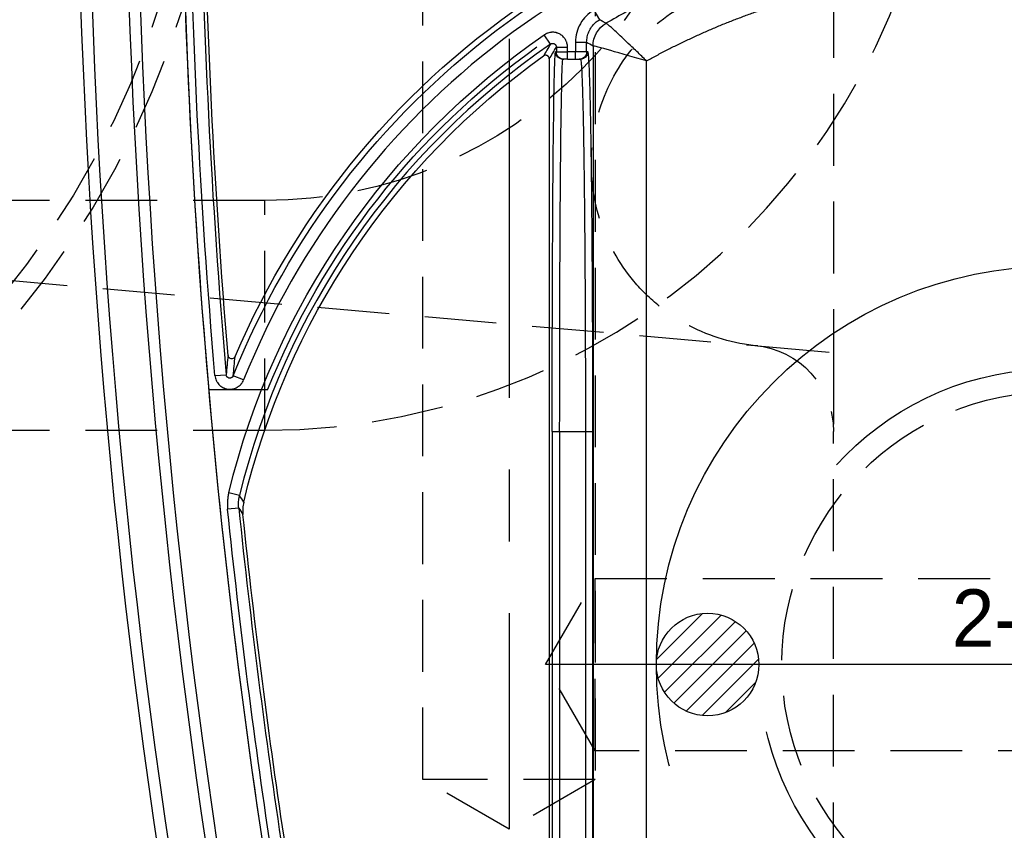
# Model space of a CAD drawing. Extents: x 2651 to 7771, y -1163 to 1075.
# Tile 393 of 490: x 5230 to 5264, y 450 to 478. Entities that reach past the tile are written whole.
import ezdxf

# ---------------------------------------------------------------- set-up
doc = ezdxf.new("R2010")
doc.units = 0
doc.header["$LTSCALE"] = 10
for name, pattern in [('CENTER', [2, 1.25, -0.25, 0.25, -0.25]), ('CNSCEN', [17, 15, -1, 0, -1]), ('CNSHID', [4, 3, -1]), ('HIDDEN', [0.375, 0.25, -0.125])]:
    doc.linetypes.add(name, pattern=pattern)
doc.layers.get('0').update_dxf_attribs({"linetype": 'CONTINUOUS'})
doc.layers.get('Defpoints').update_dxf_attribs({"linetype": 'CONTINUOUS'})
for name, color, linetype in [('1', 7, 'CONTINUOUS'), ('15', 7, 'CONTINUOUS'), ('9', 3, 'CONTINUOUS'), ('97', 7, 'CONTINUOUS'), ('COOL', 150, 'HIDDEN'), ('DIM', 3, 'CONTINUOUS'), ('WL1-HL', 4, 'CNSHID'), ('WOR1-CL', 1, 'CNSCEN'), ('WOR1-DL', 7, 'CONTINUOUS')]:
    doc.layers.add(name, color=color, linetype=linetype)
doc.styles.add('china', font='txt')
doc.styles.get("Standard").update_dxf_attribs({"font": 'romans.shx'})
doc.dimstyles.new('MM& INCH5', dxfattribs={"dimtxt": 5, "dimasz": 2.5, "dimexe": 1, "dimexo": 0.5, "dimtad": 0, "dimrnd": 1.38778e-17, "dimzin": 9, "dimdsep": 46, "dimtxsty": 'Standard', "dimblk": 'CLOSED', "dimcen": 0, "dimclrd": 3, "dimclre": 3, "dimclrt": 3, "dimazin": 2, "dimtfac": 0.75, "dimtofl": 0, "dimtmove": 0, "dimatfit": 3, "dimfxl": 0, "dimtolj": 1, "dimarcsym": 0})

# ---------------------------------------------------------------- blocks, each defined once
blk = doc.blocks.new('DFSF')
at = {"layer": '1', "color": 252, "linetype": 'Continuous'}
for p, q in [((1248.726, 509.778), (1248.923, 509.444)), ((1247.219, 508.594), (1246.998, 508.914)), ((1248.088, 508.663), (1248.088, 508.326)), ((1248.088, 508.663), (1248.477, 508.663)), ((1248.477, 508.326), (1248.477, 508.663)), ((1248.7, 508.535), (1248.7, 464.141)), ((1247.422, 508.326), (1247.393, 508.326)), ((1247.422, 508.488), (1247.422, 508.326)), ((1247.422, 508.488), (1247.811, 508.488)), ((1247.422, 508.326), (1247.811, 508.326)), ((1247.811, 508.326), (1247.811, 508.488)), ((1248.088, 508.326), (1247.811, 508.326)), ((1247.811, 508.067), (1247.811, 508.326)), ((1248.477, 508.326), (1248.088, 508.326)), ((1248.088, 508.067), (1248.088, 508.326)), ((1248.52, 508.326), (1248.477, 508.326)), ((1250.561, 464.655), (1250.561, 508.008)), ((1235.533, 497.052), (1235.921, 497.085)), ((1236.531, 496.903), (1236.17, 497.048)), ((1247.278, 495.113), (1247.278, 477.638)), ((1247.278, 495.113), (1247.537, 495.113)), ((1247.537, 495.113), (1248.434, 495.113)), ((1247.537, 477.638), (1247.537, 495.113)), ((1248.434, 495.113), (1248.434, 477.638)), ((1248.434, 495.113), (1248.693, 495.113)), ((1248.693, 477.638), (1248.693, 495.113)), ((1236.39, 492.885), (1236.013, 492.977)), ((1236.36, 492.444), (1235.974, 492.403))]:
    blk.add_line(p, q, dxfattribs=at)
at = {"layer": '1', "color": 7, "linetype": 'Continuous'}
for p, q in [((1247.177, 464.844), (1247.177, 508.076)), ((1247.652, 508.067), (1247.681, 508.067)), ((1247.811, 508.067), (1247.681, 508.067)), ((1247.811, 508.067), (1248.088, 508.067)), ((1248.088, 508.067), (1248.218, 508.067)), ((1248.218, 508.067), (1248.261, 508.067))]:
    blk.add_line(p, q, dxfattribs=at)
at = {"layer": '1', "color": 110, "linetype": 'Continuous'}
blk.add_line((1237.365, 496.554), (1235.315, 496.554), dxfattribs=at)
at = {"layer": '1', "color": 7, "linetype": 'Continuous', "extrusion": (0, 0, -1)}
for centre, radius, start, end in [((-1491.861, 518.994), 261.153, 351.21206, 8.78794), ((-1491.861, 518.994), 259.08, 351.21206, 8.78794), ((-1491.861, 518.994), 256.753, 355.25578, 359.1496), ((-1262.44, 486.516), 28.499, 23.1464, 56.6401), ((-1262.44, 486.516), 26.62, 13.3184, 54.4749), ((-1491.861, 518.994), 256.753, 351.40512, 354.0132)]:
    blk.add_arc(centre, radius, start, end, dxfattribs=at)
at = {"layer": '1', "color": 252, "linetype": 'Continuous'}
for centre, radius, start, end in [((1491.861, 518.994), 260.764, 171.21246, 188.78794), ((1491.861, 518.994), 257.526, 171.21206, 188.78794), ((1491.861, 518.994), 256.876, 180.84383, 184.8927), ((1262.44, 486.516), 27.914, 96.318, 158.1536), ((1263.706, 474.837), 38.363, 53.5997, 96.1879), ((1262.44, 486.516), 26.817, 124.5825, 166.2604), ((1491.861, 518.994), 256.876, 185.93261, 188.61664)]:
    blk.add_arc(centre, radius, start, end, dxfattribs=at)
at = {"layer": '1', "color": 252, "linetype": 'Continuous', "extrusion": (0, 0, -1)}
for centre, radius, start, end in [((-1491.861, 518.994), 259.469, 351.21206, 8.78794), ((-1491.861, 518.994), 257.265, 355.1073, 359.15617), ((-1262.44, 486.516), 28.303, 21.8464, 83.7691), ((-1263.706, 474.837), 38.752, 83.8121, 126.4003), ((-1262.44, 486.516), 27.205, 13.7396, 55.4175), ((-1491.861, 518.994), 257.265, 351.32783, 354.06739)]:
    blk.add_arc(centre, radius, start, end, dxfattribs=at)
at = {"layer": '1', "color": 110, "linetype": 'Continuous'}
blk.add_arc((1491.861, 518.994), 257.526, 180, 188.78794, dxfattribs=at)
at = {"layer": '1', "color": 110, "linetype": 'Continuous', "extrusion": (0, 0, -1)}
for centre, radius, start, end in [((-1263.706, 474.837), 38.752, 83.8121, 126.4003), ((-1262.44, 486.516), 27.009, 21.8177, 54.4749)]:
    blk.add_arc(centre, radius, start, end, dxfattribs=at)
at = {"layer": '1', "color": 252, "linetype": 'Continuous', "extrusion": (0, 0, -1)}
for centre, major_axis, ratio, start_param, end_param in [((1249.607, 508.535), (-0.452, -0.786), 0.999886, 1.049295, 2.092298), ((1249.607, 508.535), (0, 0.907), 0.99966, 4.712389, 5.75535), ((1348.798, 486.516), (107.787, 0), 0.600012, 3.481465, 3.488228), ((1247.393, 495.113), (0, 13.213), 0.008727, 4.712389, 6.283185), ((1247.652, 508.326), (0, 0.259), 0.999962, 3.141593, 4.712389), ((1247.681, 508.326), (0, 0.259), 0.999962, 3.141593, 4.712389), ((1248.218, 508.326), (0, -0.259), 0.999914, 4.712389, 6.283185), ((1248.261, 508.326), (0, -0.259), 0.999914, 4.712389, 6.283185)]:
    blk.add_ellipse(centre, major_axis=major_axis, ratio=ratio, start_param=start_param, end_param=end_param, dxfattribs=at)
at = {"layer": '1', "color": 7, "linetype": 'Continuous', "extrusion": (0, 0, -1)}
blk.add_ellipse((1247.652, 495.113), major_axis=(0, 12.954), ratio=0.008901, start_param=4.712389, end_param=6.283185, dxfattribs=at)
at = {"layer": '1', "color": 252, "linetype": 'Continuous'}
for points, knots in [([(1259.595, 512.758), (1259.203, 512.71), (1258.432, 512.616), (1257.302, 512.414), (1256.215, 512.174), (1255.174, 511.898), (1254.178, 511.59), (1253.227, 511.256), (1252.323, 510.9), (1251.465, 510.525), (1250.652, 510.135), (1249.882, 509.736), (1249.391, 509.456), (1249.15, 509.318)], [0, 0, 0, 0, 0.106788, 0.2104, 0.310836, 0.408096, 0.50218, 0.593089, 0.680822, 0.765379, 0.846761, 0.924968, 1, 1, 1, 1]), ([(1248.726, 509.778), (1248.628, 509.721), (1248.54, 509.652), (1248.383, 509.493), (1248.314, 509.402), (1248.204, 509.208), (1248.16, 509.102), (1248.103, 508.886), (1248.088, 508.776), (1248.088, 508.663)], [0, 0, 0, 0, 0.25, 0.25, 0.5, 0.5, 0.75, 0.75, 1, 1, 1, 1]), ([(1248.477, 508.663), (1248.481, 508.724), (1248.488, 508.849), (1248.548, 509.03), (1248.643, 509.196), (1248.768, 509.34), (1248.872, 509.409), (1248.923, 509.444)], [0, 0, 0, 0, 0.195655, 0.397798, 0.602201, 0.804345, 1, 1, 1, 1]), ([(1249.15, 509.318), (1249.118, 509.336), (1249.086, 509.354), (1249.01, 509.396), (1248.967, 509.42), (1248.923, 509.444)], [0, 0, 0, 0, 0.425277, 0.425277, 1, 1, 1, 1]), ([(1250.561, 508.008), (1250.505, 508.062), (1250.392, 508.173), (1250.221, 508.341), (1250.022, 508.529), (1249.806, 508.733), (1249.52, 509), (1249.237, 509.262), (1249.179, 509.3), (1249.15, 509.318)], [0, 0, 0, 0, 0.080281, 0.163991, 0.250677, 0.375232, 0.501456, 0.754816, 1, 1, 1, 1]), ([(1247.811, 508.488), (1247.811, 508.511), (1247.807, 508.558), (1247.798, 508.604), (1247.788, 508.638), (1247.785, 508.649), (1247.777, 508.671), (1247.773, 508.682), (1247.759, 508.715), (1247.748, 508.736), (1247.73, 508.766), (1247.72, 508.78), (1247.71, 508.795), (1247.703, 508.804), (1247.699, 508.809), (1247.681, 508.832), (1247.649, 508.866), (1247.613, 508.896), (1247.589, 508.913), (1247.584, 508.916), (1247.574, 508.923), (1247.569, 508.926), (1247.554, 508.935), (1247.544, 508.941), (1247.513, 508.957), (1247.491, 508.967), (1247.458, 508.979), (1247.442, 508.984), (1247.425, 508.989), (1247.413, 508.992), (1247.407, 508.993), (1247.379, 508.999), (1247.332, 509.006), (1247.285, 509.006), (1247.256, 509.005), (1247.25, 509.004), (1247.238, 509.003), (1247.221, 509.001), (1247.203, 508.998), (1247.169, 508.991), (1247.146, 508.985), (1247.113, 508.974), (1247.097, 508.968), (1247.081, 508.961), (1247.07, 508.956), (1247.065, 508.953), (1247.038, 508.94), (1247.018, 508.928), (1246.998, 508.914)], [0, 0, 0, 0, 0.0625, 0.125, 0.125, 0.15625, 0.15625, 0.1875, 0.1875, 0.25, 0.25, 0.28125, 0.296875, 0.296875, 0.3125, 0.3125, 0.375, 0.4375, 0.4375, 0.453125, 0.453125, 0.46875, 0.46875, 0.5, 0.5, 0.5625, 0.5625, 0.59375, 0.609375, 0.609375, 0.625, 0.625, 0.6875, 0.75, 0.75, 0.765625, 0.765625, 0.78125, 0.8125, 0.8125, 0.875, 0.875, 0.90625, 0.921875, 0.921875, 0.9375, 0.9375, 1, 1, 1, 1]), ([(1250.561, 508.008), (1250.117, 508.138), (1249.668, 508.268), (1248.96, 508.468), (1248.714, 508.535), (1248.7, 508.535)], [0, 0, 0, 0, 0.5, 0.5, 1, 1, 1, 1]), ([(1248.261, 508.067), (1248.265, 508.062), (1248.272, 508.052), (1248.283, 507.973), (1248.293, 507.853), (1248.303, 507.693), (1248.312, 507.498), (1248.321, 507.273), (1248.329, 507.023), (1248.337, 506.752), (1248.344, 506.464), (1248.351, 506.164), (1248.358, 505.854), (1248.364, 505.539), (1248.369, 505.221), (1248.375, 504.903), (1248.379, 504.589), (1248.387, 504.033), (1248.397, 503.181), (1248.408, 501.97), (1248.418, 500.68), (1248.425, 499.332), (1248.43, 497.943), (1248.433, 496.532), (1248.434, 495.585), (1248.434, 495.113)], [0, 0, 0, 0, 0.0407, 0.080141, 0.118322, 0.155244, 0.190907, 0.225311, 0.258455, 0.29034, 0.320965, 0.350331, 0.378438, 0.405284, 0.430872, 0.4552, 0.478268, 0.500077, 0.57338, 0.646055, 0.718101, 0.789518, 0.860307, 0.930468, 1, 1, 1, 1]), ([(1235.533, 497.052), (1235.536, 497.023), (1235.546, 496.966), (1235.565, 496.911), (1235.579, 496.878), (1235.583, 496.872), (1235.589, 496.859), (1235.599, 496.839), (1235.61, 496.821), (1235.634, 496.785), (1235.652, 496.763), (1235.677, 496.736), (1235.682, 496.731), (1235.692, 496.721), (1235.708, 496.706), (1235.725, 496.692), (1235.759, 496.666), (1235.783, 496.65), (1235.816, 496.634), (1235.822, 496.63), (1235.835, 496.624), (1235.855, 496.615), (1235.875, 496.608), (1235.916, 496.594), (1235.944, 496.588), (1235.98, 496.582), (1235.987, 496.581), (1236.002, 496.58), (1236.024, 496.578), (1236.045, 496.578), (1236.088, 496.578), (1236.117, 496.581), (1236.153, 496.588), (1236.16, 496.59), (1236.174, 496.593), (1236.195, 496.598), (1236.215, 496.605), (1236.256, 496.62), (1236.282, 496.632), (1236.314, 496.65), (1236.32, 496.654), (1236.332, 496.661), (1236.35, 496.673), (1236.367, 496.686), (1236.401, 496.714), (1236.421, 496.734), (1236.445, 496.761), (1236.45, 496.767), (1236.459, 496.778), (1236.472, 496.796), (1236.484, 496.813), (1236.507, 496.85), (1236.52, 496.876), (1236.531, 496.903)], [0, 0, 0, 0, 0.0625, 0.125, 0.125, 0.140625, 0.140625, 0.15625, 0.1875, 0.1875, 0.25, 0.25, 0.265625, 0.265625, 0.28125, 0.3125, 0.3125, 0.375, 0.375, 0.390625, 0.390625, 0.40625, 0.4375, 0.4375, 0.5, 0.5, 0.515625, 0.515625, 0.53125, 0.5625, 0.5625, 0.625, 0.625, 0.640625, 0.640625, 0.65625, 0.6875, 0.6875, 0.75, 0.75, 0.765625, 0.765625, 0.78125, 0.8125, 0.8125, 0.875, 0.875, 0.890625, 0.890625, 0.90625, 0.9375, 0.9375, 1, 1, 1, 1])]:
    blk.add_open_spline(points, degree=3, knots=knots, dxfattribs=at)
for points, weights in [([(1250.561, 508.008), (1253.435, 509.604), (1256.569, 510.599), (1259.838, 510.955)], [1, 0.986804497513, 0.986804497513, 1]), ([(1259.838, 510.955), (1268.718, 511.921), (1277.367, 509.69), (1284.673, 504.55)], [1, 0.957088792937, 0.957088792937, 1]), ([(1248.693, 495.113), (1248.693, 502.853), (1248.622, 508.326), (1248.52, 508.326)], [1, 0.804737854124, 0.804737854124, 1])]:
    blk.add_rational_spline(points, weights, degree=3, dxfattribs=at)
at = {"layer": '1', "color": 7, "linetype": 'Continuous'}
for points in [[(1249.15, 509.318), (1249.15, 509.318), (1249.15, 509.318), (1249.15, 509.318)], [(1248.7, 508.535), (1248.7, 508.535), (1248.7, 508.535), (1248.7, 508.535)], [(1236.535, 492.648), (1236.527, 492.612), (1236.513, 492.541), (1236.502, 492.433), (1236.499, 492.324), (1236.504, 492.251), (1236.508, 492.215)]]:
    blk.add_open_spline(points, degree=3, dxfattribs=at)
at = {"layer": '1', "color": 252, "linetype": 'Continuous'}
for points in [[(1247.219, 508.594), (1247.137, 508.458), (1247.054, 508.32), (1246.972, 508.181)], [(1248.477, 508.663), (1248.551, 508.62), (1248.626, 508.578), (1248.7, 508.535)], [(1235.987, 497.758), (1235.964, 497.539), (1235.942, 497.314), (1235.921, 497.085)], [(1236.17, 497.048), (1236.191, 497.276), (1236.213, 497.499), (1236.235, 497.718)], [(1236.013, 492.977), (1236.001, 492.93), (1235.983, 492.835), (1235.967, 492.692), (1235.963, 492.548), (1235.969, 492.452), (1235.974, 492.403)], [(1236.535, 492.648), (1236.487, 492.728), (1236.439, 492.807), (1236.39, 492.885)], [(1236.36, 492.444), (1236.409, 492.368), (1236.458, 492.292), (1236.508, 492.215)]]:
    blk.add_open_spline(points, degree=3, dxfattribs=at)
at = {"layer": '1', "color": 7, "linetype": 'Continuous'}
for points, knots in [([(1247.219, 508.594), (1247.224, 508.598), (1247.229, 508.601), (1247.236, 508.604), (1247.24, 508.606), (1247.245, 508.608), (1247.253, 508.611), (1247.261, 508.614), (1247.269, 508.615), (1247.274, 508.616), (1247.279, 508.617), (1247.283, 508.617), (1247.291, 508.617), (1247.302, 508.617), (1247.314, 508.616), (1247.322, 508.614), (1247.326, 508.613), (1247.331, 508.611), (1247.339, 508.609), (1247.347, 508.605), (1247.355, 508.601), (1247.359, 508.599), (1247.363, 508.597), (1247.366, 508.594), (1247.373, 508.59), (1247.382, 508.582), (1247.39, 508.574), (1247.397, 508.565), (1247.4, 508.56), (1247.406, 508.55), (1247.409, 508.544), (1247.414, 508.534), (1247.416, 508.528), (1247.419, 508.517), (1247.421, 508.505), (1247.422, 508.494), (1247.422, 508.488)], [0, 0, 0, 0, 0.0625, 0.0625, 0.09375, 0.09375, 0.125, 0.1875, 0.1875, 0.21875, 0.21875, 0.25, 0.25, 0.3125, 0.375, 0.375, 0.40625, 0.40625, 0.4375, 0.5, 0.5, 0.53125, 0.53125, 0.5625, 0.5625, 0.625, 0.6875, 0.6875, 0.75, 0.75, 0.8125, 0.8125, 0.875, 0.875, 0.9375, 1, 1, 1, 1]), ([(1247.177, 508.076), (1247.177, 508.082), (1247.176, 508.094), (1247.173, 508.105), (1247.171, 508.113), (1247.17, 508.117), (1247.168, 508.122), (1247.165, 508.13), (1247.161, 508.138), (1247.157, 508.145), (1247.154, 508.149), (1247.151, 508.153), (1247.148, 508.156), (1247.144, 508.162), (1247.136, 508.171), (1247.126, 508.178), (1247.12, 508.183), (1247.116, 508.186), (1247.112, 508.188), (1247.104, 508.193), (1247.096, 508.196), (1247.088, 508.199), (1247.084, 508.2), (1247.079, 508.201), (1247.075, 508.202), (1247.067, 508.204), (1247.056, 508.205), (1247.044, 508.205), (1247.036, 508.205), (1247.031, 508.204), (1247.026, 508.204), (1247.017, 508.202), (1247.009, 508.2), (1247.001, 508.197), (1246.997, 508.195), (1246.993, 508.193), (1246.988, 508.191), (1246.982, 508.188), (1246.977, 508.185), (1246.972, 508.181)], [0, 0, 0, 0, 0.0625, 0.125, 0.125, 0.15625, 0.15625, 0.1875, 0.25, 0.25, 0.28125, 0.28125, 0.3125, 0.3125, 0.375, 0.4375, 0.4375, 0.46875, 0.46875, 0.5, 0.5625, 0.5625, 0.59375, 0.59375, 0.625, 0.625, 0.6875, 0.75, 0.75, 0.78125, 0.78125, 0.8125, 0.875, 0.875, 0.90625, 0.90625, 0.9375, 0.9375, 1, 1, 1, 1]), ([(1236.235, 497.718), (1236.222, 497.698), (1236.199, 497.66), (1236.142, 497.639), (1236.086, 497.639), (1236.017, 497.668), (1235.998, 497.725), (1235.987, 497.758)], [0, 0, 0, 0, 0.20527, 0.387397, 0.502822, 0.700563, 1, 1, 1, 1]), ([(1236.17, 497.048), (1236.167, 497.041), (1236.164, 497.035), (1236.159, 497.026), (1236.156, 497.022), (1236.152, 497.017), (1236.149, 497.013), (1236.143, 497.005), (1236.137, 497), (1236.13, 496.994), (1236.126, 496.991), (1236.121, 496.988), (1236.117, 496.985), (1236.108, 496.98), (1236.101, 496.977), (1236.092, 496.973), (1236.087, 496.972), (1236.081, 496.97), (1236.077, 496.969), (1236.066, 496.967), (1236.059, 496.966), (1236.049, 496.966), (1236.044, 496.966), (1236.038, 496.967), (1236.034, 496.967), (1236.023, 496.969), (1236.016, 496.97), (1236.006, 496.974), (1236.002, 496.975), (1235.996, 496.978), (1235.992, 496.98), (1235.983, 496.985), (1235.977, 496.988), (1235.969, 496.995), (1235.965, 496.998), (1235.961, 497.002), (1235.957, 497.005), (1235.95, 497.013), (1235.946, 497.018), (1235.938, 497.03), (1235.934, 497.037), (1235.928, 497.05), (1235.924, 497.064), (1235.921, 497.078), (1235.921, 497.085)], [0, 0, 0, 0, 0.0625, 0.0625, 0.09375, 0.09375, 0.125, 0.125, 0.1875, 0.1875, 0.21875, 0.21875, 0.25, 0.25, 0.3125, 0.3125, 0.34375, 0.34375, 0.375, 0.375, 0.4375, 0.4375, 0.46875, 0.46875, 0.5, 0.5, 0.5625, 0.5625, 0.59375, 0.59375, 0.625, 0.625, 0.6875, 0.6875, 0.71875, 0.71875, 0.75, 0.75, 0.8125, 0.8125, 0.875, 0.875, 0.9375, 1, 1, 1, 1]), ([(1236.36, 492.444), (1236.356, 492.481), (1236.352, 492.555), (1236.355, 492.665), (1236.363, 492.739), (1236.371, 492.794), (1236.375, 492.812), (1236.382, 492.849), (1236.386, 492.867), (1236.39, 492.885)], [0, 0, 0, 0, 0.25, 0.5, 0.75, 0.75, 0.875, 0.875, 1, 1, 1, 1])]:
    blk.add_open_spline(points, degree=3, knots=knots, dxfattribs=at)
blk = doc.blocks.new('*X8')
at = {"color": 0}
for p, q in [((745.423, 286.51), (747.026, 288.113)), ((745.479, 285.86), (747.676, 288.057)), ((769.614, 286.66), (771.046, 288.092)), ((769.624, 285.963), (771.743, 288.082)), ((745.698, 285.371), (748.165, 287.838)), ((769.819, 285.451), (772.255, 287.887)), ((746.025, 284.992), (748.544, 287.51)), ((770.129, 285.053), (772.653, 287.577)), ((746.455, 284.714), (748.822, 287.081)), ((770.539, 284.757), (772.949, 287.167)), ((747.01, 284.562), (748.974, 286.526)), ((771.067, 284.578), (773.128, 286.639)), ((747.817, 284.662), (748.874, 285.719)), ((771.802, 284.605), (773.101, 285.904))]:
    blk.add_line(p, q, dxfattribs=at)
blk = doc.blocks.new('117')
at = {"layer": 'WL1-HL'}
for centre, radius in [((254.95, 1693.104), 13.87), ((254.95, 1693.104), 10.3), ((242.865, 1693.104), 1.785), ((267.035, 1693.104), 1.785)]:
    blk.add_circle(centre, radius, dxfattribs=at)
at = {"layer": 'WOR1-CL'}
for p, q in [((254.95, 1707.474), (254.95, 1678.734)), ((269.32, 1693.104), (240.58, 1693.104))]:
    blk.add_line(p, q, dxfattribs=at)
at = {"layer": 'WL1-HL'}
blk.add_blockref('*X8', (-504.334, 1406.767), dxfattribs=at)
at = {"layer": '9', "style": 'china'}
blk.add_text('2-117', height=2, dxfattribs=at).set_placement((251.365, 1693.722))
at = {"layer": 'WOR1-DL', "style": 'china', "oblique": 20}
blk.add_text('ARRK', height=0.8, dxfattribs=at).set_placement((256.305, 1696.027))
blk = doc.blocks.new('*D42')
at = {"layer": 'Defpoints', "color": 0}
for p in [(5335.684, 924.642), (5335.684, 850.322), (5205.684, 387.642)]:
    blk.add_point(p, dxfattribs=at)
at = {"layer": 'DIM', "color": 3, "lineweight": -2}
blk.add_line((5335.684, 850.822), (5335.684, 924.642), dxfattribs=at)
at = {"layer": 'DIM', "color": 3, "insert": (5335.684, 947.648), "char_height": 5, "attachment_point": 5, "rotation": 90}
blk.add_mtext('\\A1;130 [5.118]', dxfattribs=at)
blk = doc.blocks.new('_Closed')
at = {"color": 0, "linetype": 'ByBlock', "lineweight": -2}
for p, q in [((-1, 0.167), (0, 0)), ((-1, 0.167), (-1, -0.167)), ((0, 0), (-1, -0.167)), ((0, 0), (-1, 0))]:
    blk.add_line(p, q, dxfattribs=at)
blk = doc.blocks.new('*D43')
at = {"layer": 'Defpoints', "color": 0}
for p in [(5402.684, 924.642), (5402.684, 886.162), (5205.684, 387.642)]:
    blk.add_point(p, dxfattribs=at)
at = {"layer": 'DIM', "color": 3, "lineweight": -2}
blk.add_line((5402.684, 886.662), (5402.684, 924.642), dxfattribs=at)
at = {"layer": 'DIM', "color": 3, "insert": (5402.684, 947.648), "char_height": 5, "attachment_point": 5, "rotation": 90}
blk.add_mtext('\\A1;197 [7.756]', dxfattribs=at)
blk = doc.blocks.new('*D44')
at = {"layer": 'Defpoints', "color": 0}
for p in [(5410.684, 924.642), (5405.684, 807.17), (5205.684, 387.642)]:
    blk.add_point(p, dxfattribs=at)
at = {"layer": 'DIM', "color": 3, "lineweight": -2}
for p, q in [((5410.684, 919.642), (5410.684, 924.642)), ((5405.684, 914.642), (5410.684, 919.642)), ((5405.684, 807.67), (5405.684, 914.642))]:
    blk.add_line(p, q, dxfattribs=at)
at = {"layer": 'DIM', "color": 3, "insert": (5410.684, 948.005), "char_height": 5, "attachment_point": 5, "rotation": 90}
blk.add_mtext('\\A1;200 [7.874]', dxfattribs=at)
blk = doc.blocks.new('*D45')
at = {"layer": 'Defpoints', "color": 0}
for p in [(5445.684, 924.642), (5445.684, 912.642), (5205.684, 387.642)]:
    blk.add_point(p, dxfattribs=at)
at = {"layer": 'DIM', "color": 3, "lineweight": -2}
blk.add_line((5445.684, 913.142), (5445.684, 924.642), dxfattribs=at)
at = {"layer": 'DIM', "color": 3, "insert": (5445.684, 948.005), "char_height": 5, "attachment_point": 5, "rotation": 90}
blk.add_mtext('\\A1;240 [9.449]', dxfattribs=at)
blk = doc.blocks.new('*D46')
at = {"layer": 'Defpoints', "color": 0}
for p in [(5480.684, 924.642), (5480.684, 910.642), (5205.684, 387.642)]:
    blk.add_point(p, dxfattribs=at)
at = {"layer": 'DIM', "color": 3, "lineweight": -2}
blk.add_line((5480.684, 911.142), (5480.684, 924.642), dxfattribs=at)
at = {"layer": 'DIM', "color": 3, "insert": (5480.684, 950.386), "char_height": 5, "attachment_point": 5, "rotation": 90}
blk.add_mtext('\\A1;275 [10.827]', dxfattribs=at)
blk = doc.blocks.new('*D51')
at = {"layer": 'Defpoints', "color": 0}
for p in [(5478.684, 912.642), (5493.684, 912.642), (5205.684, 387.642)]:
    blk.add_point(p, dxfattribs=at)
at = {"layer": 'DIM', "color": 3, "lineweight": -2}
blk.add_line((5479.184, 912.642), (5493.684, 912.642), dxfattribs=at)
at = {"layer": 'DIM', "color": 3, "insert": (5519.428, 912.642), "char_height": 5, "attachment_point": 5}
blk.add_mtext('\\A1;525 [20.669]', dxfattribs=at)
blk = doc.blocks.new('*D52')
at = {"layer": 'Defpoints', "color": 0}
for p in [(5507.384, 862.642), (5520.003, 862.642), (5205.684, 387.642)]:
    blk.add_point(p, dxfattribs=at)
at = {"layer": 'DIM', "color": 3, "lineweight": -2}
blk.add_line((5507.884, 862.642), (5520.003, 862.642), dxfattribs=at)
at = {"layer": 'DIM', "color": 3, "insert": (5545.747, 862.642), "char_height": 5, "attachment_point": 5}
blk.add_mtext('\\A1;475 [18.701]', dxfattribs=at)
blk = doc.blocks.new('*D53')
at = {"layer": 'Defpoints', "color": 0}
for p in [(5429.204, 859.642), (5520.003, 854.642), (5205.684, 387.642)]:
    blk.add_point(p, dxfattribs=at)
at = {"layer": 'DIM', "color": 3, "lineweight": -2}
for p, q in [((5429.704, 859.642), (5510.003, 859.642)), ((5510.003, 859.642), (5515.003, 854.642)), ((5515.003, 854.642), (5520.003, 854.642))]:
    blk.add_line(p, q, dxfattribs=at)
at = {"layer": 'DIM', "color": 3, "insert": (5545.747, 854.642), "char_height": 5, "attachment_point": 5}
blk.add_mtext('\\A1;472 [18.583]', dxfattribs=at)
blk = doc.blocks.new('*D54')
at = {"layer": 'Defpoints', "color": 0}
for p in [(5415.212, 797.642), (5500.003, 797.642), (5205.684, 387.642)]:
    blk.add_point(p, dxfattribs=at)
at = {"layer": 'DIM', "color": 3, "lineweight": -2}
blk.add_line((5415.712, 797.642), (5500.003, 797.642), dxfattribs=at)
at = {"layer": 'DIM', "color": 3, "insert": (5525.747, 797.642), "char_height": 5, "attachment_point": 5}
blk.add_mtext('\\A1;410 [16.142]', dxfattribs=at)
blk = doc.blocks.new('*D55')
at = {"layer": 'Defpoints', "color": 0}
for p in [(5358.364, 827.642), (5500.003, 827.642), (5205.684, 387.642)]:
    blk.add_point(p, dxfattribs=at)
at = {"layer": 'DIM', "color": 3, "lineweight": -2}
blk.add_line((5358.864, 827.642), (5500.003, 827.642), dxfattribs=at)
at = {"layer": 'DIM', "color": 3, "insert": (5525.747, 827.642), "char_height": 5, "attachment_point": 5}
blk.add_mtext('\\A1;440 [17.323]', dxfattribs=at)
blk = doc.blocks.new('*D56')
at = {"layer": 'Defpoints', "color": 0}
for p in [(5480.684, 762.642), (5500.003, 762.642), (5205.684, 387.642)]:
    blk.add_point(p, dxfattribs=at)
at = {"layer": 'DIM', "color": 3, "lineweight": -2}
blk.add_line((5481.184, 762.642), (5500.003, 762.642), dxfattribs=at)
at = {"layer": 'DIM', "color": 3, "insert": (5525.747, 762.642), "char_height": 5, "attachment_point": 5}
blk.add_mtext('\\A1;375 [14.764]', dxfattribs=at)
blk = doc.blocks.new('*D57')
at = {"layer": 'Defpoints', "color": 0}
for p in [(5480.685, 719.642), (5500.003, 719.642), (5205.684, 387.642)]:
    blk.add_point(p, dxfattribs=at)
at = {"layer": 'DIM', "color": 3, "lineweight": -2}
blk.add_line((5481.185, 719.642), (5500.003, 719.642), dxfattribs=at)
at = {"layer": 'DIM', "color": 3, "insert": (5525.747, 719.642), "char_height": 5, "attachment_point": 5}
blk.add_mtext('\\A1;332 [13.071]', dxfattribs=at)
blk = doc.blocks.new('*D58')
at = {"layer": 'Defpoints', "color": 0}
for p in [(5480.685, 655.642), (5500.003, 655.642), (5205.684, 387.642)]:
    blk.add_point(p, dxfattribs=at)
at = {"layer": 'DIM', "color": 3, "lineweight": -2}
blk.add_line((5481.185, 655.642), (5500.003, 655.642), dxfattribs=at)
at = {"layer": 'DIM', "color": 3, "insert": (5525.747, 655.642), "char_height": 5, "attachment_point": 5}
blk.add_mtext('\\A1;268 [10.551]', dxfattribs=at)
blk = doc.blocks.new('*D59')
at = {"layer": 'Defpoints', "color": 0}
for p in [(5480.684, 592.642), (5500.003, 592.642), (5205.684, 387.642)]:
    blk.add_point(p, dxfattribs=at)
at = {"layer": 'DIM', "color": 3, "lineweight": -2}
blk.add_line((5481.184, 592.642), (5500.003, 592.642), dxfattribs=at)
at = {"layer": 'DIM', "color": 3, "insert": (5523.366, 592.642), "char_height": 5, "attachment_point": 5}
blk.add_mtext('\\A1;205 [8.071]', dxfattribs=at)
blk = doc.blocks.new('*D60')
at = {"layer": 'Defpoints', "color": 0}
for p in [(5480.684, 562.642), (5500.003, 562.642), (5205.684, 387.642)]:
    blk.add_point(p, dxfattribs=at)
at = {"layer": 'DIM', "color": 3, "lineweight": -2}
blk.add_line((5481.184, 562.642), (5500.003, 562.642), dxfattribs=at)
at = {"layer": 'DIM', "color": 3, "insert": (5520.628, 562.642), "char_height": 5, "attachment_point": 5}
blk.add_mtext('\\A1;175 [6.89]', dxfattribs=at)
blk = doc.blocks.new('*D61')
at = {"layer": 'Defpoints', "color": 0}
for p in [(5480.685, 519.642), (5500.003, 519.642), (5205.684, 387.642)]:
    blk.add_point(p, dxfattribs=at)
at = {"layer": 'DIM', "color": 3, "lineweight": -2}
blk.add_line((5481.185, 519.642), (5500.003, 519.642), dxfattribs=at)
at = {"layer": 'DIM', "color": 3, "insert": (5523.009, 519.642), "char_height": 5, "attachment_point": 5}
blk.add_mtext('\\A1;132 [5.197]', dxfattribs=at)
blk = doc.blocks.new('*D62')
at = {"layer": 'Defpoints', "color": 0}
for p in [(5480.685, 455.642), (5500.003, 455.642), (5205.684, 387.642)]:
    blk.add_point(p, dxfattribs=at)
at = {"layer": 'DIM', "color": 3, "lineweight": -2}
blk.add_line((5481.185, 455.642), (5500.003, 455.642), dxfattribs=at)
at = {"layer": 'DIM', "color": 3, "insert": (5520.866, 455.642), "char_height": 5, "attachment_point": 5}
blk.add_mtext('\\A1;68 [2.677]', dxfattribs=at)
blk = doc.blocks.new('*D76')
at = {"layer": 'Defpoints', "color": 0}
for p in [(5325.684, 924.642), (5325.684, 787.642), (5205.684, 387.642)]:
    blk.add_point(p, dxfattribs=at)
at = {"layer": 'DIM', "color": 3, "lineweight": -2}
blk.add_line((5325.684, 788.142), (5325.684, 924.642), dxfattribs=at)
at = {"layer": 'DIM', "color": 3, "insert": (5325.684, 947.648), "char_height": 5, "attachment_point": 5, "rotation": 90}
blk.add_mtext('\\A1;120 [4.724]', dxfattribs=at)
blk = doc.blocks.new('*D78')
at = {"layer": 'Defpoints', "color": 0}
for p in [(5325.684, 787.642), (5500.003, 787.642), (5205.684, 387.642)]:
    blk.add_point(p, dxfattribs=at)
at = {"layer": 'DIM', "color": 3, "lineweight": -2}
blk.add_line((5326.184, 787.642), (5500.003, 787.642), dxfattribs=at)
at = {"layer": 'DIM', "color": 3, "insert": (5525.747, 787.642), "char_height": 5, "attachment_point": 5}
blk.add_mtext('\\A1;400 [15.748]', dxfattribs=at)
blk = doc.blocks.new('*D298')
at = {"layer": 'Defpoints', "color": 0}
for p in [(5315.684, 924.642), (5315.684, 912.642), (5205.684, 387.642)]:
    blk.add_point(p, dxfattribs=at)
at = {"layer": 'DIM', "color": 3, "lineweight": -2}
blk.add_line((5315.684, 913.142), (5315.684, 924.642), dxfattribs=at)
at = {"layer": 'DIM', "color": 3, "insert": (5315.684, 947.648), "char_height": 5, "attachment_point": 5, "rotation": 90}
blk.add_mtext('\\A1;110 [4.331]', dxfattribs=at)
blk = doc.blocks.new('A$C069B29F4')
at = {"layer": '15', "color": 254, "linetype": 'HIDDEN'}
for p, q in [((32.5, 84.154), (0, 84.154)), ((0, 76.154), (32.5, 76.154))]:
    blk.add_line(p, q, dxfattribs=at)
at = {"layer": '15', "color": 252, "linetype": 'HIDDEN'}
blk.add_line((32.5, 76.154), (32.5, 84.154), dxfattribs=at)
at = {"layer": '15', "color": 254, "linetype": 'HIDDEN', "extrusion": (0, 0, -1)}
blk.add_arc((-32.5, 99.754), 15.6, 180, 270, dxfattribs=at)
at = {"layer": '15', "color": 254, "linetype": 'HIDDEN'}
blk.add_arc((32.5, 99.754), 23.6, 270, 0, dxfattribs=at)
at = {"layer": '97', "color": 2, "linetype": 'HIDDEN'}
for p, q in [((4.445, 83.053), (49.561, 79.106)), ((49.661, 79.097), (52.3, 78.866)), ((52.3, 78.866), (52.3, 76.117)), ((52.3, 15.7), (52.3, 76.117))]:
    blk.add_line(p, q, dxfattribs=at)
blk.add_circle((0, 100), 31, dxfattribs=at)
at = {"layer": '97', "color": 252, "linetype": 'HIDDEN'}
blk.add_circle((0, 100), 30.2, dxfattribs=at)
at = {"layer": '97', "color": 2, "linetype": 'HIDDEN', "extrusion": (0, 0, -1)}
blk.add_arc((-49.3, 76.117), 3, 95, 180, dxfattribs=at)
at = {"layer": '97', "color": 2, "linetype": 'HIDDEN'}
for points, knots in [([(49.661, 79.097), (48.825, 79.17), (48.02, 79.407), (46.912, 79.983), (46.566, 80.209), (45.919, 80.728), (45.616, 81.024), (44.818, 81.976), (44.408, 82.723), (43.91, 84.3), (43.817, 85.147), (43.96, 86.797), (44.196, 87.612), (44.963, 89.088), (45.488, 89.745), (46.771, 90.824), (47.508, 91.227), (49.096, 91.729), (49.932, 91.822), (50.768, 91.749)], [0, 0, 0, 0, 0.125, 0.125, 0.1875, 0.1875, 0.25, 0.25, 0.375, 0.375, 0.5, 0.5, 0.625, 0.625, 0.75, 0.75, 0.875, 0.875, 1, 1, 1, 1]), ([(52.3, 91.617), (52.3, 91.613), (52.3, 91.449), (52.3, 90.834), (52.3, 90.386), (52.3, 89.278), (52.3, 88.613), (52.3, 87.517), (52.3, 87.137), (52.3, 86.345), (52.3, 85.932), (52.3, 85.11), (52.3, 84.696), (52.3, 83.863), (52.3, 83.445), (52.3, 82.247), (52.3, 81.487), (52.3, 80.541), (52.3, 80.251), (52.3, 79.754), (52.3, 79.545), (52.3, 79.035), (52.3, 78.862), (52.3, 78.869)], [0, 0, 0, 0, 0.125, 0.125, 0.25, 0.25, 0.375, 0.375, 0.4375, 0.4375, 0.5, 0.5, 0.5625, 0.5625, 0.625, 0.625, 0.75, 0.75, 0.8125, 0.8125, 0.875, 0.875, 1, 1, 1, 1])]:
    blk.add_open_spline(points, degree=3, knots=knots, dxfattribs=at)

msp = doc.modelspace()

# ---------------------------------------------------------------- linework, layer by layer
at = {"layer": 'COOL', "color": 1, "linetype": 'CENTER'}
for p, q in [((5246.684, 537.427), (5246.684, 449.91)), ((5296.684, 455.642), (5247.952, 455.642))]:
    msp.add_line(p, q, dxfattribs=at)
at = {"layer": 'COOL'}
for p, q in [((5249.684, 452.642), (5249.684, 458.642)), ((5249.684, 451.642), (5243.684, 451.642))]:
    msp.add_line(p, q, dxfattribs=at)
for points in [[(5249.684, 525.709), (5249.684, 451.642), (5246.684, 449.91), (5243.684, 451.642), (5243.684, 525.709)], [(5284.966, 452.642), (5249.684, 452.642), (5247.952, 455.642), (5249.684, 458.642), (5284.966, 458.642)]]:
    msp.add_lwpolyline(points, dxfattribs=at)
msp.add_circle((5265.684, 455.642), 9.5, dxfattribs=at)

# ---------------------------------------------------------------- block references
msp.add_blockref('117', (5010.734, -1237.462), dxfattribs=at)
at = {"layer": 'DIM'}
for name, p in [('A$C069B29F4', (5205.684, 387.642)), ('DFSF', (4000.91, -31.352))]:
    msp.add_blockref(name, p, dxfattribs=at)

# ---------------------------------------------------------------- dimensions: what is measured, and where the dimension line sits
for feature_location, offset, dtype, picture, middle in [((5480.684, 910.642), (0, 14), 1, '*D46', (5480.684, 950.386)), ((5405.684, 807.17), (5, 117.472), 1, '*D44', (5410.684, 948.005)), ((5445.684, 912.642), (0, 12), 1, '*D45', (5445.684, 948.005)), ((5335.684, 850.322), (0, 74.32), 1, '*D42', (5335.684, 947.648)), ((5402.684, 886.162), (0, 38.48), 1, '*D43', (5402.684, 947.648)), ((5325.684, 787.642), (0, 137), 1, '*D76', (5325.684, 947.648)), ((5315.684, 912.642), (0, 12), 1, '*D298', (5315.684, 947.648)), ((5478.684, 912.642), (15, 0), 0, '*D51', (5519.428, 912.642)), ((5507.384, 862.642), (12.619, 0), 0, '*D52', (5545.747, 862.642)), ((5429.204, 859.642), (90.799, -5), 0, '*D53', (5545.747, 854.642)), ((5358.364, 827.642), (141.639, 0), 0, '*D55', (5525.747, 827.642)), ((5415.212, 797.642), (84.791, 0), 0, '*D54', (5525.747, 797.642)), ((5325.684, 787.642), (174.319, 0), 0, '*D78', (5525.747, 787.642)), ((5480.684, 762.642), (19.319, 0), 0, '*D56', (5525.747, 762.642)), ((5480.685, 719.642), (19.319, 0), 0, '*D57', (5525.747, 719.642)), ((5480.685, 655.642), (19.319, 0), 0, '*D58', (5525.747, 655.642)), ((5480.684, 592.642), (19.319, 0), 0, '*D59', (5523.366, 592.642)), ((5480.684, 562.642), (19.319, 0), 0, '*D60', (5520.628, 562.642)), ((5480.685, 519.642), (19.319, 0), 0, '*D61', (5523.009, 519.642)), ((5480.685, 455.642), (19.319, 0), 0, '*D62', (5520.866, 455.642))]:
    dim = msp.add_ordinate_dim(feature_location=feature_location, offset=offset, dtype=dtype, origin=(5205.684, 387.642), dimstyle='MM& INCH5', dxfattribs=at)
    dim.commit()
    dim.dimension.update_dxf_attribs({"geometry": picture, "text_midpoint": middle})

doc.saveas('drawing.dxf')
